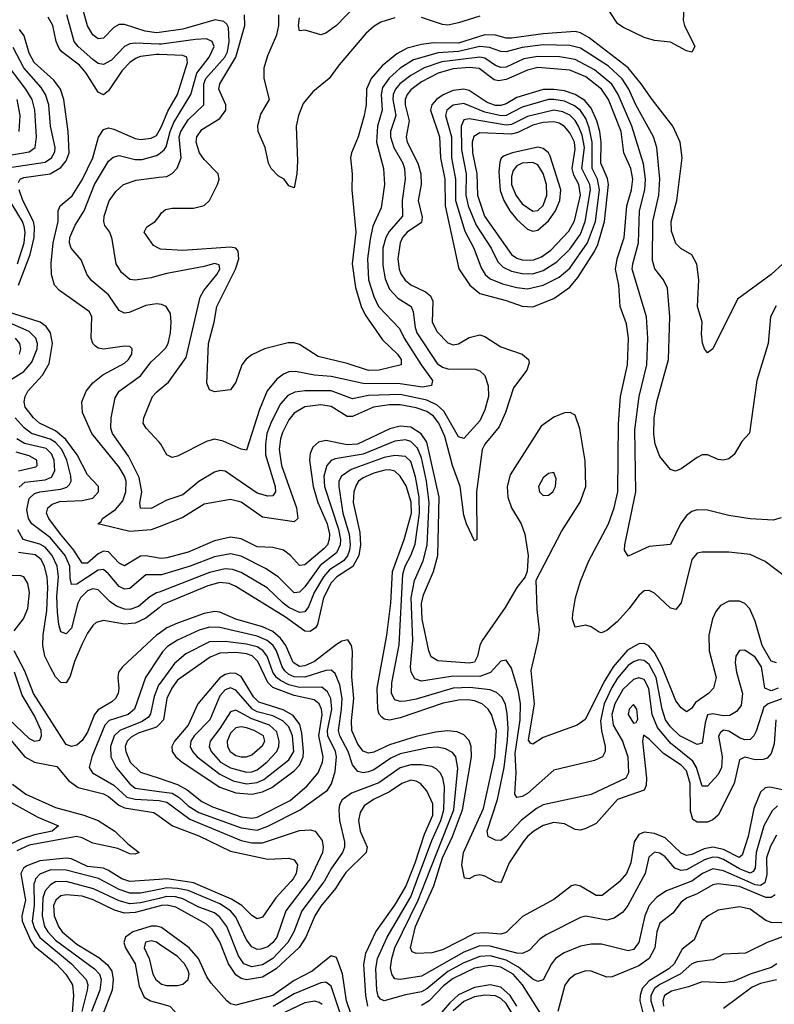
# Model space of a CAD drawing. Header units: inches. Extents: x 501365 to 657855, y 482276 to 547543.
# Tile 330 of 656: x 609474 to 612322, y 489537 to 493252. Entities that reach past the tile are written whole.
import ezdxf

# ---------------------------------------------------------------- set-up
doc = ezdxf.new("R2010")
doc.units = ezdxf.units.IN
doc.header["$MEASUREMENT"] = 0
for name, color, linetype in [('A6408', 7, 'Continuous'), ('A6409', 7, 'Continuous'), ('A6418', 7, 'Continuous'), ('A6419', 7, 'Continuous')]:
    doc.layers.add(name, color=color, linetype=linetype)

msp = doc.modelspace()

# ---------------------------------------------------------------- linework, layer by layer
at = {"layer": 'A6408', "color": 5}
msp.add_line((609650.3, 490000, 2460), (609650, 490000.1, 2460), dxfattribs=at)
for points, elevation in [([(609483.7, 490000), (609495.9, 489930), (609482.2, 489870), (609483.3, 489850), (609516.4, 489776.4), (609530, 489756.6), (609611.8, 489690), (609648.2, 489650), (609673.4, 489610), (609677.9, 489570), (609671.3, 489488.7)], 2420), ([(609530.9, 490000), (609528.3, 489991.7), (609528.7, 489910), (609521.2, 489850), (609530, 489822.6), (609550, 489788.6), (609670.1, 489690), (609725.7, 489630), (609731.4, 489610), (609728.6, 489590), (609708.2, 489510)], 2440), ([(609650, 490000.1), (609610, 489999.1), (609590, 489987.7), (609570, 489965.3), (609562, 489938), (609559.2, 489870), (609568.3, 489830), (609580, 489810), (609610, 489779), (609757, 489670), (609774.9, 489650), (609782.3, 489630), (609776.2, 489590), (609744.7, 489510)], 2460), ([(610000, 489936.6), (609930, 489919.5), (609890, 489915.6), (609850, 489927.2), (609753, 489973), (609650.3, 490000)], 2460), ([(610000, 489970.1), (609930, 489955.7), (609890, 489956.6), (609850, 489970.2), (609792.5, 490000)], 2440), ([(610000, 489906.9), (609910, 489882.7), (609870, 489880.5), (609832.2, 489892.2), (609751.2, 489931.2), (609710, 489945), (609649.8, 489950.2), (609630, 489945.9), (609610.1, 489930), (609602.3, 489910), (609604, 489870), (609620.4, 489830), (609634.7, 489810), (609690, 489763.8), (609773.3, 489713.3), (609805.1, 489685.2), (609821.5, 489661.5), (609827.3, 489630), (609823.1, 489590), (609784.4, 489490)], 2480), ([(610000, 489829), (609990, 489832), (609970, 489831.5), (609901.3, 489810), (609873.5, 489790), (609867.9, 489770), (609873.1, 489750), (609909.5, 489690), (609924.7, 489604.7), (609944, 489564), (609967.6, 489550), (610000, 489541.1)], 2520), ([(610000, 489764), (609990, 489770.7), (609970, 489775.7), (609949.2, 489770.8), (609944.3, 489750), (609963.1, 489710), (609976.4, 489650), (609987.5, 489630), (610000, 489620.8)], 2540)]:
    msp.add_lwpolyline(points, dxfattribs=dict(at, elevation=elevation))
at = {"layer": 'A6409', "color": 5}
msp.add_line((609650.3, 490000, 2460), (609650, 490000.1, 2460), dxfattribs=at)
for points, elevation in [([(610000, 493203.5), (609990, 493202.2), (609947.9, 493207.9), (609870, 493233.4), (609850, 493233.5), (609830, 493222.7), (609790, 493181.9), (609770, 493178.9), (609750, 493194.9), (609730, 493229), (609708.1, 493310)], 2240), ([(610000, 493159.4), (609910, 493163.5), (609890, 493160.3), (609870, 493150.4), (609820.4, 493099.6), (609790, 493082.2), (609770, 493086.4), (609750, 493101.4), (609694.5, 493150), (609680.1, 493170), (609652, 493270)], 2260), ([(610000, 493119.8), (609990, 493120.1), (609930, 493113.4), (609913.2, 493106.8), (609890, 493090.3), (609860.4, 493059.6), (609810, 492982.8), (609790, 492968.6), (609770, 492977.9), (609724.9, 493050), (609700.2, 493080.2), (609633.7, 493130), (609622.8, 493142.8), (609611.8, 493170), (609598.9, 493230), (609581.8, 493261.8)], 2280), ([(609470, 492637.3), (609476.5, 492650), (609490, 492656.2), (609589.4, 492670.6), (609630, 492693.5), (609650, 492719.6), (609661.2, 492750), (609657.4, 492830), (609640.9, 492950), (609628.2, 492990), (609603.6, 493023.6), (609529.4, 493090), (609510, 493126), (609490.8, 493190.8), (609474.1, 493214.1)], 2320), ([(609444.4, 492695.6), (609570, 492713.9), (609594.8, 492730), (609606.9, 492753.1), (609608.7, 492770), (609590.8, 492850), (609584.7, 492930), (609572.2, 492970), (609555.7, 492995.6), (609489.8, 493069.8), (609450, 493147.2)], 2340), ([(609430, 492739.8), (609510, 492752.8), (609532.6, 492770), (609538.2, 492810), (609531.1, 492910), (609521.8, 492950), (609498.1, 492990), (609408.4, 493108.4)], 2360), ([(609472.6, 492830), (609475.6, 492890), (609464.9, 492950)], 2380), ([(610000, 491338.6), (609970, 491327.1), (609890, 491320.9), (609785.2, 491345.2), (609769.8, 491350), (609781.2, 491358.8), (609786.6, 491370), (609835.9, 491404.1), (609863, 491437), (609875.4, 491470), (609876, 491510), (609869.7, 491530), (609850, 491563.5), (609747.1, 491690), (609711.6, 491770), (609709.3, 491810), (609724.9, 491850), (609750, 491881), (609787.6, 491912.4), (609870, 491955.7), (609885.4, 491970), (609897, 491990), (609898.7, 492010), (609890, 492018.7), (609870, 492020.2), (609790, 492008.5), (609770, 492012.5), (609760, 492020), (609749.9, 492030), (609744, 492050), (609746.3, 492130), (609737.7, 492150), (609624.1, 492230), (609605.7, 492250), (609594.7, 492290), (609593.5, 492333.5), (609600.4, 492410), (609619.4, 492490), (609619.3, 492530), (609626.6, 492550), (609672.4, 492587.6), (609710, 492647.2), (609750, 492730), (609771.4, 492808.6), (609790, 492837.2), (609810, 492843.1), (609830, 492839.2), (609910, 492803.8), (609930, 492800.2), (609970, 492805.1), (609990, 492815.4), (610000, 492832.2)], 2280), ([(610000, 492178.8), (609990, 492179.9), (609950, 492173.4), (609887.5, 492147.5), (609870, 492144.7), (609850, 492154.8), (609810, 492213), (609746.8, 492266.8), (609729.2, 492289.1), (609705.7, 492345.7), (609669.1, 492389.1), (609662.4, 492410), (609663.3, 492430), (609683.6, 492476.4), (609718.1, 492530), (609757, 492630), (609810, 492717.5), (609826.5, 492733.5), (609850, 492739.6), (609910, 492724.3), (609936.1, 492723.9), (609990, 492739), (610000, 492746.2)], 2260), ([(610000, 492286), (609970, 492277.3), (609910, 492268.6), (609890, 492272), (609858.4, 492298.4), (609838.9, 492330), (609823.3, 492423.3), (609814, 492450), (609795.3, 492475.3), (609791.3, 492490), (609793.1, 492510), (609812, 492568), (609836.9, 492603.1), (609865.7, 492630), (609913.4, 492646.6), (610000, 492657)], 2240), ([(609470.4, 492250), (609513.6, 492366.4), (609528.9, 492430), (609530.3, 492470), (609526.3, 492490), (609486.5, 492570), (609472.7, 492610)], 2320), ([(609466.3, 492330), (609491.2, 492410), (609495, 492450), (609491.7, 492471.7), (609485.1, 492490), (609424.7, 492590)], 2340), ([(610000, 492389), (609979.4, 492399.4), (609944.2, 492450), (609953.6, 492470), (609985.7, 492490), (610000, 492509.5)], 2220), ([(610000, 491220.2), (609950, 491228.6), (609930, 491227.6), (609870, 491191.6), (609850, 491201), (609810, 491244), (609790, 491246.6), (609770, 491236.3), (609730, 491201), (609710, 491201.7), (609679, 491250), (609627.9, 491310), (609584.8, 491370), (609576.1, 491390), (609580.9, 491410), (609596.8, 491423.2), (609625.8, 491434.2), (609710, 491437.1), (609750, 491446.1), (609772.2, 491470), (609771.2, 491490), (609730, 491534.1), (609691.7, 491610), (609648.3, 491668.3), (609610, 491701.1), (609549.5, 491730), (609525.9, 491750), (609495.3, 491790), (609491.3, 491810), (609495.2, 491830), (609505.4, 491850), (609561, 491910), (609585.2, 491954.8), (609598, 492030), (609590.6, 492070.6), (609574.4, 492094.4), (609551.1, 492111.1), (609427.9, 492150)], 2320), ([(609419.9, 491880.1), (609490, 491924.5), (609519.8, 491959.8), (609540.5, 492010), (609541.2, 492030), (609534.9, 492050), (609510, 492074.9), (609416.2, 492116.2)], 2340), ([(609473.5, 491990), (609478.5, 492010), (609474.9, 492030), (609458.3, 492050)], 2360), ([(610000, 491423.4), (609970, 491407.9), (609930, 491408.3), (609927.8, 491427.8), (609935.2, 491470), (609924.6, 491524.6), (609885, 491605), (609824.4, 491690), (609818.8, 491710), (609820.1, 491750), (609834.6, 491825.4), (609849.1, 491850), (609930, 491908.6), (609970, 491960.5), (610000, 491989)], 2260), ([(610000, 491657.9), (609951.1, 491710), (609940.4, 491730), (609942.5, 491750), (609975.6, 491830), (609990, 491846.8), (610000, 491854.8)], 2240), ([(610000, 491157.6), (609950, 491157.5), (609890, 491106.2), (609870, 491103.7), (609850, 491113.5), (609810, 491161.1), (609790, 491177.5), (609770, 491174.7), (609690, 491121.9), (609670, 491120.2), (609664.2, 491144.2), (609662.9, 491190), (609646.2, 491230), (609590, 491297.2), (609520.5, 491350), (609507.3, 491370), (609501.7, 491401.8), (609510, 491445.7), (609530, 491463.8), (609549.8, 491470.2), (609630, 491480.6), (609651.7, 491488.3), (609662.1, 491497.9), (609668.3, 491510), (609666.9, 491530), (609652.8, 491590), (609633.1, 491630), (609610, 491655.9), (609589.4, 491669.4), (609518.3, 491690), (609491.7, 491711.7), (609457, 491750)], 2340), ([(609471.9, 491488.1), (609493.7, 491506.3), (609570, 491515.2), (609594.7, 491525.3), (609607.1, 491550), (609604.1, 491590), (609593.8, 491613.8), (609573.7, 491633.7), (609493, 491653), (609463.4, 491670)], 2360), ([(609470, 491549.5), (609534.8, 491565.2), (609540.2, 491570), (609539.6, 491590), (609510, 491606.2), (609460.4, 491620.4)], 2380), ([(610000, 491092.3), (609991.1, 491088.9), (609965.4, 491074.6), (609922, 491038), (609890, 491026), (609870, 491027.3), (609839.3, 491039.3), (609815.6, 491055.6), (609770, 491100.4), (609750, 491104.4), (609730, 491096.6), (609703.7, 491070), (609693.9, 491050), (609670, 490956.2), (609650, 490934), (609630, 490942.4), (609621.7, 490970), (609616.5, 491016.5), (609614.9, 491074.9), (609621.2, 491150), (609615.9, 491190), (609596.6, 491230), (609570, 491261), (609550, 491273.1), (609487.6, 491290), (609467, 491327)], 2360), ([(610000, 491033.3), (609950, 490993.5), (609910, 490974.2), (609870, 490971), (609790, 490985.3), (609763.2, 490976.8), (609750, 490965.9), (609730, 490936.5), (609710, 490897), (609681.6, 490830), (609665.3, 490774.7), (609650, 490749.8), (609630, 490750.7), (609610, 490772.8), (609590, 490807.2), (609568.6, 490850), (609561.5, 490890), (609562.5, 490930), (609576.9, 491023.1), (609580.9, 491110), (609578.5, 491150), (609568.3, 491188.3), (609555, 491215), (609533.1, 491233.1), (609470, 491240.9)], 2380), ([(609453.5, 490946.5), (609488.3, 490991.7), (609504.9, 491030), (609511.2, 491090), (609504.9, 491124.9), (609490, 491149.2), (609475.1, 491155.1), (609410, 491153.9)], 2420), ([(610000, 490936.4), (609990.5, 490930), (609862.3, 490810), (609847.4, 490790), (609844.8, 490770), (609848.8, 490730), (609846.3, 490710), (609836.4, 490690), (609822.5, 490677.5), (609770, 490648.3), (609756.3, 490630), (609730, 490563.7), (609710, 490531.5), (609690, 490514.7), (609670, 490509.4), (609650, 490517.2), (609644.2, 490524.2), (609526.6, 490710), (609493.7, 490793.7), (609453, 490870)], 2420), ([(610000, 490847.2), (609949.3, 490770), (609907, 490650), (609883.7, 490630), (609811.8, 490608.2), (609795.9, 490590), (609746.4, 490470), (609737, 490430), (609749.4, 490410), (609830, 490364), (609878.8, 490318.7), (609910, 490310.6), (610000, 490305.3)], 2440), ([(609432.9, 490612.9), (609510, 490539.6), (609530, 490529), (609550, 490533.8), (609556.7, 490550), (609555.4, 490570), (609530, 490625.6), (609483.3, 490703.2), (609455, 490790)], 2440), ([(610000, 490743.5), (609998.5, 490741.5), (609982.2, 490697.8), (609967.7, 490632.3), (609959.9, 490620.1), (609936.8, 490603.2), (609852.5, 490570), (609830.4, 490550), (609816.5, 490510), (609818, 490470), (609838.5, 490430), (609890, 490369), (609910, 490352.8), (610000, 490339.9)], 2460), ([(610000, 490592.6), (609990, 490582.7), (609920.8, 490559.2), (609895.3, 490544.7), (609879.7, 490530), (609872.6, 490510), (609874.6, 490490), (609890.8, 490450), (609930, 490412.3), (610000, 490389.4)], 2480), ([(609428.1, 490548.1), (609493.8, 490470), (609530, 490449.8), (609614, 490434), (609660.3, 490380.3), (609695.4, 490355.4), (609790, 490331.1), (609810, 490320.8), (609847.8, 490287.8), (609870, 490277.6), (609980.5, 490260.5), (610000, 490246.6)], 2420), ([(609447.8, 490367.8), (609497.4, 490330), (609610, 490279), (609716.6, 490250), (609770, 490229.8), (609833.4, 490190), (609882.7, 490142.7), (609925.7, 490110), (609910, 490103), (609890, 490104.2), (609844.1, 490124.1), (609750, 490144.4), (609710, 490165), (609689.3, 490169.3), (609510, 490137.2), (609463.9, 490116.1)], 2380), ([(609426.7, 490306.7), (609543.2, 490243.2), (609620.7, 490210), (609596.9, 490190), (609530, 490175.7), (609480.2, 490159.8), (609439.2, 490140.8)], 2360), ([(610000, 490008.2), (609890, 490000.5), (609859.4, 490010), (609810, 490042.1), (609790, 490050), (609730, 490056.4), (609670, 490085.3), (609650, 490088.6), (609550, 490078.7), (609500.7, 490059.3), (609488.3, 490050), (609478.5, 490030), (609483.7, 490000)], 2420), ([(609792.5, 490000), (609771.1, 490011.1), (609650, 490043.3), (609590, 490044.7), (609550, 490028.4), (609533.9, 490010), (609530.9, 490000)], 2440)]:
    msp.add_lwpolyline(points, dxfattribs=dict(at, elevation=elevation))
at = {"layer": 'A6418', "color": 5}
for points, elevation in [([(610562.9, 490000), (610478.1, 489890), (610444, 489790), (610430, 489770.3), (610410, 489753.7), (610384.6, 489744.6), (610370, 489743.8), (610350, 489753.3), (610330, 489780.5), (610290, 489866.1), (610269.6, 489890), (610230, 489915.7), (610110, 489965.7), (610070, 489974.3), (610030, 489976.3), (610000, 489970.1)], 2440), ([(610682.8, 490000), (610665.8, 489974.2), (610610, 489906.8), (610587.4, 489870), (610553.7, 489790), (610528.8, 489751.2), (610441.7, 489670), (610390, 489639.8), (610330, 489629.7), (610310, 489633.9), (610290, 489648), (610261.6, 489690), (610230, 489772.2), (610200.6, 489820.6), (610178.7, 489838.7), (610063.1, 489903.1), (610030.6, 489910.6), (610010, 489909.6), (610000, 489906.9)], 2480), ([(610622.7, 490000), (610621.7, 489998.3), (610539.5, 489890), (610508.7, 489810), (610485.5, 489770), (610430, 489709.4), (610390, 489685.7), (610350, 489678.6), (610320.1, 489690), (610299.5, 489719.5), (610255.3, 489830), (610230, 489866), (610210, 489881.8), (610150, 489903.7), (610090, 489935), (610062.3, 489942.3), (610030, 489943.9), (610000, 489936.6)], 2460), ([(610497.2, 490000), (610441.3, 489938.7), (610390, 489865.8), (610370, 489859.5), (610350, 489871.7), (610312.8, 489910), (610274.1, 489934.1), (610130, 489995.1), (610098.1, 490000)], 2420), ([(610788.4, 489530), (610780.2, 489570), (610773.1, 489686.9), (610780.4, 489730), (610818, 489810), (610890, 489910.9), (610930, 489978.7), (610938.6, 490000)], 2480), ([(612006.7, 490000), (611914.6, 489965.4), (611878.5, 489941.5), (611849.8, 489910.2), (611832.8, 489870), (611810, 489769.8), (611790, 489743.4), (611770, 489738.7), (611670, 489764), (611630, 489763.6), (611590, 489756.4), (611529.1, 489730.9), (611496.1, 489710), (611480.6, 489690), (611450, 489629), (611430, 489622.8), (611410, 489632.2), (611356.3, 489676.3), (611310, 489703.5), (611250, 489719.3), (611210, 489716.8), (611150, 489693.1), (611090, 489660.2), (611010, 489595), (610990, 489583.6), (610930, 489572.4), (610850, 489549.3), (610835.9, 489555.9), (610827.3, 489567.3), (610822.5, 489590), (610818.4, 489670), (610824.5, 489710), (610860.7, 489790), (610950, 489942.4), (610971.7, 490000)], 2460), ([(611817.7, 490000), (611769, 489910), (611750, 489883.9), (611717.7, 489862.3), (611690, 489854.8), (611610, 489868.8), (611590, 489863.8), (611461.2, 489798.8), (611437.4, 489782.6), (611398.4, 489741.6), (611371.5, 489728.5), (611350, 489729.7), (611250, 489755.8), (611210, 489757.3), (611150, 489733.5), (610990, 489643.2), (610910, 489629.9), (610890, 489633.2), (610878, 489650), (610873.8, 489673.8), (610878, 489710), (610890.4, 489750), (610978.1, 489930), (611005.7, 490000)], 2440), ([(611738.2, 490000), (611672.3, 489947.7), (611650, 489947.1), (611590, 489982.7), (611570, 489987.9), (611556.3, 489983.7), (611490, 489932.5), (611371.5, 489868.5), (611310, 489807.8), (611290, 489801), (611230, 489806.8), (611190, 489804), (611070, 489742.3), (611030, 489731.3), (610970, 489728.6), (610955.1, 489735.1), (610948.6, 489750), (610967.6, 489830), (611036.7, 489983.3), (611042, 490000)], 2420), ([(611291.7, 490000), (611290, 489995.9), (611270, 489998.5), (611267.2, 490000)], 2380), ([(612287, 490000), (612285.5, 489994.5), (612270, 489985.5), (612250, 489987.4), (612221.6, 490000)], 2460), ([(612325, 489950), (612310, 489939.4), (612290, 489939.9), (612190, 489981.6), (612110, 489991.1), (612090, 489987.1), (612030, 489953.1), (611990, 489937.2), (611970, 489922.2), (611938.9, 489881.1), (611890, 489842.8), (611878.1, 489810), (611870.6, 489749.4), (611850, 489709.4), (611810, 489681.6), (611710, 489640.2), (611690, 489639.6), (611630, 489661.8), (611610, 489662.5), (611570, 489649.3), (611548.1, 489631.9), (611530.8, 489609.2), (611505.2, 489510)], 2480), ([(612350, 489844.3), (612310, 489845), (612290, 489853.1), (612230, 489895.8), (612190, 489904.1), (612110, 489891.9), (612071.6, 489870), (612047.6, 489850), (612019.5, 489780.5), (611974.6, 489745.4), (611944.2, 489690), (611923.1, 489670), (611850, 489625.2), (611823, 489597), (611815, 489570), (611814.8, 489550), (611834.6, 489470)], 2520), ([(610743.6, 489443.6), (610707.4, 489550), (610692.1, 489652.1), (610670, 489714), (610650, 489719.9), (610578.2, 489661.8), (610510, 489626.7), (610429.7, 489570.3), (610290, 489533.7), (610270, 489538.9), (610255.3, 489550), (610196.5, 489616.5), (610180.7, 489640.7), (610149.4, 489709.4), (610114.4, 489750), (610010, 489826.1), (610000, 489829)], 2520), ([(612390, 489805), (612294.3, 489770), (612213.4, 489730), (612130, 489725.6), (612090, 489705.2), (612030, 489696.5), (612010, 489689.2), (611966.1, 489650), (611890, 489612.1), (611870, 489596.6), (611855.5, 489570), (611855.2, 489550), (611867.8, 489510)], 2540), ([(610000, 489620.8), (610010, 489613.4), (610028, 489608), (610070, 489608.1), (610090, 489613.3), (610110.4, 489630), (610113.3, 489650), (610110, 489664.7), (610096.6, 489690), (610070, 489716.8), (610000, 489764)], 2540), ([(611450, 489487), (611371.9, 489610), (611336.6, 489650), (611290, 489677), (611250, 489683.8), (611190, 489672.6), (611110, 489634.7), (611073.2, 489606.8), (611018.9, 489550), (610990, 489531.7)], 2480), ([(612330.9, 489690), (612310, 489676.2), (612230, 489651.1), (612170, 489624.7), (612130, 489618.1), (612050, 489622.1), (611997.3, 489602.7), (611933.2, 489586.8), (611907.8, 489570), (611901, 489550), (611903.5, 489530)], 2560), ([(612330, 489628.7), (612270, 489615.4), (612238.3, 489601.7), (612130, 489521.4)], 2580), ([(610713.4, 489413.4), (610650, 489605.7), (610630, 489619.7), (610610, 489617.3), (610510, 489576.5), (610431.3, 489528.7)], 2540), ([(611350.4, 489530), (611325.2, 489570), (611290, 489601.6), (611249.8, 489609.8), (611190, 489600.1), (611130, 489572.4), (611097.2, 489542.8), (611050, 489487.5)], 2520), ([(611336.2, 489496.2), (611310, 489539.3), (611290, 489558.7), (611270, 489568.3), (611230, 489571.4), (611190, 489564.6), (611150, 489547), (611110, 489512)], 2540), ([(610000, 489541.1), (610040.7, 489530), (610059.8, 489510), (610062.5, 489490), (610049.5, 489250), (610039.6, 489210), (610023.8, 489190), (610000, 489175.7)], 2520), ([(610616.2, 489536.2), (610604.2, 489544.2), (610588.5, 489548.5), (610550, 489541.9), (610450, 489495)], 2560)]:
    msp.add_lwpolyline(points, dxfattribs=dict(at, elevation=elevation))
at = {"layer": 'A6419', "color": 5}
for points, elevation in [([(610000, 492509.5), (610010, 492523.1), (610025, 492535), (610050, 492540.8), (610130, 492540.5), (610170, 492551), (610190.3, 492569.7), (610220.5, 492630), (610226.8, 492650), (610223.7, 492670), (610170, 492724.3), (610153.1, 492750), (610140.7, 492790), (610143, 492810), (610162, 492838), (610230, 492879.4), (610252, 492910), (610252, 492930), (610226.3, 492990), (610229.1, 493010), (610289.4, 493110.6), (610323.4, 493230), (610322.2, 493270)], 2220), ([(610890, 493258.1), (610837.5, 493242.5), (610812.2, 493227.8), (610780.1, 493199.9), (610679.2, 493080.8), (610642.4, 493030), (610580.6, 492979.4), (610544.1, 492935.9), (610526.3, 492890), (610517.6, 492850), (610522.5, 492717.4), (610519.7, 492670), (610510, 492617.2), (610490, 492625.2), (610472, 492650), (610450, 492662.2), (610422.7, 492690), (610413.4, 492710), (610401.1, 492770), (610373.7, 492830), (610372.6, 492852.6), (610384.4, 492895.6), (610416.5, 492950), (610396.4, 493030), (610396.2, 493070), (610410, 493116.9), (610444.9, 493195.1), (610451.7, 493230), (610451.6, 493270)], 2180), ([(610738.4, 493301.6), (610670, 493229.7), (610630, 493200.7), (610610, 493194.5), (610551.7, 493211.7), (610530, 493209.4), (610526.8, 493230), (610530, 493258.8)], 2160), ([(611980.3, 493290), (611977.6, 493250), (611982.6, 493230), (612022, 493150), (612010.4, 493129.6), (611990, 493133.6), (611930, 493167.1), (611870, 493172.9), (611830, 493184.2), (611750, 493223.2), (611730, 493237.5), (611701, 493281)], 2180), ([(610000, 492657), (610030, 492660.6), (610050, 492671.9), (610068.3, 492691.7), (610083.8, 492730), (610076.6, 492810), (610082.2, 492830), (610110, 492873.3), (610169, 492930), (610169.1, 493009.1), (610177.2, 493030), (610248.2, 493110), (610258.2, 493130), (610265, 493170), (610262, 493222), (610255.4, 493235.4), (610244.4, 493244.4), (610211.6, 493251.6), (610090, 493215.7), (610000, 493203.5)], 2240), ([(611210, 493265.1), (611130, 493239.5), (611090, 493231.5), (611070, 493233.6), (610990, 493260.1)], 2180), ([(612353.4, 492330), (612310.3, 492290), (612182.6, 492197.4), (612090, 492009.5), (612070, 491995.1), (612058.4, 492010), (612051.3, 492031.3), (612047, 492067), (612048.9, 492110), (612031.9, 492170), (612037.1, 492270), (612029.9, 492329.9), (612010, 492364.6), (611969, 492389), (611950, 492407.6), (611933.3, 492453.3), (611932.8, 492490), (611953.3, 492570), (611973.5, 492730), (611966.7, 492790), (611938.5, 492850), (611860.4, 492950), (611819.8, 493010), (611770, 493069.9), (611623.2, 493183.2), (611590, 493201.9), (611570, 493207.6), (611450, 493198.6), (611330, 493182.1), (611310, 493182.5), (611270, 493193.5), (611230, 493195.2), (611130, 493163.6), (611035.5, 493164.5), (610990, 493158), (610936.1, 493143.9), (610897.1, 493122.9), (610842, 493078), (610800.4, 493030), (610783.5, 492990), (610782.1, 492930), (610773.8, 492890), (610751.8, 492810), (610725.8, 492750), (610722.8, 492730), (610728.7, 492670), (610727.9, 492610), (610742.6, 492450), (610729.1, 492330), (610741.9, 492241.9), (610763, 492170), (610778, 492138), (610843.6, 492043.6), (610900.4, 491990), (610913.3, 491970), (610913.8, 491950), (610831, 491929), (610790, 491928.6), (610710, 491954.9), (610600.9, 491980.9), (610530, 492025.9), (610510, 492032.4), (610487.1, 492032.9), (610397.6, 492010), (610350, 491987.8), (610329, 491971), (610312.8, 491950), (610290, 491883.6), (610270, 491855.4), (610210, 491848), (610190, 491855.6), (610180.4, 491880.4), (610186.5, 492030), (610208.2, 492110), (610218, 492170), (610288.2, 492310), (610300.7, 492350), (610298.5, 492378.5), (610289.7, 492389.7), (610270, 492393.3), (610090, 492381.3), (610006, 492386), (610000, 492389)], 2220), ([(610000, 492746.2), (610019.7, 492760.3), (610027.6, 492772.4), (610041.8, 492830), (610056, 492864), (610120.3, 492970), (610142.8, 493050), (610188.7, 493110), (610207.5, 493150), (610201.2, 493170), (610179.1, 493179.1), (610137.4, 493177.4), (610010, 493158.9), (610000, 493159.4)], 2260), ([(612328.1, 492171.9), (612307.2, 492130), (612298, 492030), (612255.5, 491890), (612228.3, 491691.7), (612199.5, 491660.5), (612170, 491611.8), (612150, 491595.1), (612130, 491589.7), (612110, 491592.8), (612070, 491609.7), (612050, 491609.7), (612030, 491600.4), (611970, 491557.4), (611948.2, 491548.2), (611930, 491554.5), (611890, 491603.6), (611872.7, 491650), (611867.6, 491687.6), (611868.7, 491748.7), (611879, 491810), (611922, 491970), (611927.2, 492130), (611918.8, 492238.8), (611903.7, 492270), (611871.3, 492311.3), (611862.6, 492342.6), (611863.4, 492490), (611885.5, 492590), (611889.9, 492649.9), (611878, 492770), (611866.1, 492810), (611799.6, 492930), (611772.9, 492990), (611748.1, 493028.1), (611695.8, 493075.8), (611590, 493144.3), (611550, 493154.4), (611450, 493156.3), (611370, 493146.3), (611310, 493130.5), (611290, 493131.1), (611247.4, 493147.4), (611210, 493150.4), (611130, 493131.4), (611052.9, 493127.1), (610960.3, 493099.7), (610910, 493068.2), (610868.5, 493031.5), (610843.9, 492996.1), (610837.8, 492970), (610842.4, 492910), (610824.8, 492850), (610820.1, 492790), (610847.5, 492690), (610851, 492630), (610837.8, 492542.2), (610806.9, 492473.1), (610796.3, 492423.7), (610786.9, 492350), (610791, 492270), (610810, 492206.8), (610828.6, 492170), (610907.1, 492087.1), (610925.1, 492050), (610988.9, 491948.9), (611031.8, 491890), (611028.3, 491871.7), (610994.4, 491865.6), (610910, 491878.4), (610770, 491879.5), (610650, 491905.9), (610587.3, 491910), (610515.3, 491924.7), (610490, 491922.9), (610470, 491914.9), (610444.2, 491895.8), (610408.4, 491851.6), (610379.1, 491780.9), (610330, 491627.6), (610310, 491631.6), (610242, 491662), (610210, 491668.5), (610179.3, 491660.7), (610070, 491605.3), (610050, 491600.4), (610030, 491609.7), (610007.4, 491650), (610000, 491657.9)], 2240), ([(610000, 492832.2), (610010, 492849), (610033.3, 492906.7), (610069.7, 492970), (610108, 493090), (610104.5, 493110), (610090, 493116.5), (610000, 493119.8)], 2280), ([(612347.9, 491372.1), (612317, 491363), (612230, 491368.9), (612150, 491381.1), (612070, 491401.6), (612030, 491402.5), (612010, 491396.5), (611990, 491380.7), (611968.1, 491350), (611930, 491271.1), (611850, 491263.5), (611770, 491228), (611756.4, 491250), (611757.7, 491270), (611798.8, 491470), (611795.4, 491704.6), (611811.2, 491830), (611840.3, 491950), (611844.9, 492050), (611839.5, 492130), (611785.9, 492310), (611787.2, 492330), (611809.4, 492410), (611813, 492530), (611832.5, 492610), (611836.2, 492650), (611828.4, 492708.4), (611784.4, 492850), (611732.8, 492970), (611708, 493008), (611642.7, 493062.7), (611570, 493101.1), (611511, 493111), (611430, 493113.3), (611376.1, 493103.9), (611310, 493073.1), (611290, 493070.8), (611270, 493079), (611230, 493106.3), (611210, 493110.9), (611066.9, 493093.1), (611000.4, 493070), (610950, 493041.6), (610909.2, 493010), (610892.9, 492990), (610884.1, 492970), (610882.7, 492950), (610893, 492890), (610873.6, 492830), (610873.2, 492810), (610886.4, 492770), (610919.4, 492710), (610925.8, 492690), (610928.4, 492650), (610916.9, 492570), (610918.2, 492510), (610867.8, 492452.2), (610855.9, 492430), (610845.1, 492390), (610844.3, 492324.3), (610853.5, 492273.5), (610870, 492234.8), (610900.7, 492200.7), (610951.6, 492170), (610959.3, 492150), (610966.2, 492090), (610972.9, 492070), (611050, 491954.7), (611070, 491940.6), (611090, 491934.7), (611193.1, 491933.1), (611210, 491926.9), (611229.4, 491909.4), (611241.9, 491870), (611242.9, 491830), (611230, 491779.7), (611210, 491738.7), (611150, 491671.6), (611130, 491678), (611074.4, 491774.4), (611050, 491796.7), (611010, 491815.8), (610910, 491837), (610790, 491834.3), (610730, 491821), (610650, 491851.6), (610550, 491851.8), (610513, 491847), (610486.3, 491833.7), (610458, 491802), (610423.9, 491736), (610406.8, 491690), (610401.5, 491650), (610402.4, 491610), (610438.9, 491490), (610440.1, 491470), (610430, 491455.5), (610410, 491453.4), (610370, 491465.3), (610250, 491548.1), (610230, 491551.1), (610210, 491544.3), (610150, 491509.9), (610090, 491458.6), (610030, 491438.9), (610000, 491423.4)], 2260), ([(612370, 491145.1), (612287.3, 491207.3), (612230, 491233.9), (612150, 491242.5), (612050, 491242.8), (612030, 491238.8), (612010, 491214.5), (611970, 491051.8), (611950, 491025.8), (611930, 491031.9), (611870, 491088.3), (611850, 491098.6), (611830, 491096.5), (611810, 491079.3), (611774, 491030), (611730, 490980.5), (611690, 490947.6), (611670, 490938.5), (611660.3, 490940.3), (611630, 490960.5), (611610, 490966.9), (611570, 490959.7), (611559.6, 490990), (611560.9, 491010), (611571.8, 491070), (611590, 491133.4), (611622, 491210), (611695.8, 491350), (611717.6, 491410), (611730.9, 491470), (611733.5, 491726.5), (611741.5, 491830), (611767.2, 491950), (611771.7, 492050), (611764, 492104), (611739.9, 492170), (611734.5, 492250), (611721.9, 492310), (611729.2, 492350), (611755.1, 492430), (611765, 492550), (611782.2, 492610), (611787.8, 492650), (611779.9, 492690), (611754.2, 492750), (611743.5, 492830), (611696.6, 492950), (611669.4, 492990), (611610, 493036), (611550, 493060.8), (611430, 493070.8), (611390, 493061.8), (611310, 493026.4), (611280.5, 493020.5), (611264.5, 493024.5), (611207.6, 493067.6), (611171.6, 493071.6), (611110, 493065.7), (611053, 493050), (610990, 493017), (610950, 492986.6), (610936, 492970), (610928.2, 492950), (610928.6, 492930), (610943.9, 492870), (610932.6, 492810), (610935.9, 492790), (610976.5, 492710), (610987.3, 492670), (610988.9, 492630), (610977.5, 492570), (610993.2, 492506.8), (610990, 492485.9), (610935.9, 492450), (610919, 492430), (610909.4, 492410), (610900.5, 492350), (610905.9, 492310), (610912.7, 492292.7), (610929.1, 492269.1), (610950, 492251.9), (611004.9, 492224.9), (611023.9, 492210), (611033.8, 492190), (611031, 492110), (611050, 492073.9), (611090, 492032.4), (611110, 492024.8), (611130, 492028.7), (611170, 492053.1), (611210, 492062.2), (611230, 492056.1), (611290, 492017.6), (611370.2, 491990), (611394.5, 491970), (611396.8, 491956.8), (611388.2, 491930), (611337, 491863), (611307, 491770), (611283.7, 491716.2), (611229.8, 491650.2), (611219.9, 491630), (611197.8, 491470), (611198.8, 491290), (611190, 491285.1), (611160.2, 491350), (611150, 491382.9), (611136.8, 491490), (611108, 491570), (611078.5, 491678.5), (611056.1, 491730), (611035.5, 491755.5), (611010, 491773.7), (610970, 491787.4), (610910, 491799.2), (610870, 491799), (610809.7, 491790.3), (610730, 491754.1), (610710, 491754.9), (610650, 491792.1), (610610, 491798.1), (610550, 491791.5), (610510, 491767.6), (610490, 491741.6), (610465.8, 491694.1), (610457.9, 491670), (610453.3, 491630), (610462.8, 491570), (610518.9, 491410), (610523.3, 491370), (610510, 491357.4), (610390, 491374.5), (610310, 491431.3), (610270, 491441.9), (610170, 491423.5), (610090, 491373), (610000, 491338.6)], 2280), ([(610000, 491854.8), (610036.3, 491883.7), (610102.6, 491977.4), (610155.5, 492204.5), (610169.6, 492230.4), (610218.4, 492290), (610229, 492310), (610227.1, 492327.1), (610210, 492331.4), (610170, 492320.2), (610030, 492294.7), (610000, 492286)], 2240), ([(610000, 491989), (610026.2, 492013.8), (610034.3, 492030), (610042.8, 492070), (610046.5, 492110), (610043.1, 492143.1), (610026.6, 492170), (610010, 492177.7), (610000, 492178.8)], 2260), ([(612330, 490825), (612310, 490831), (612275.7, 490890), (612250, 490982.7), (612229.2, 491029.2), (612210, 491048.6), (612190, 491058), (612150, 491058.2), (612118.9, 491041.1), (612100.8, 491019.2), (612088.7, 490991.3), (612075.1, 490930), (612076.2, 490870), (612101.8, 490770), (612091.9, 490730), (612072.9, 490710), (612024.6, 490675.4), (612010, 490654.1), (611996.2, 490643.8), (611990, 490640.3), (611970, 490655), (611950, 490681.6), (611898.9, 490810), (611870, 490863.8), (611848.8, 490888.9), (611830, 490897.9), (611810, 490897), (611767.2, 490872.7), (611713.4, 490810), (611682.1, 490757.9), (611608.1, 490611.9), (611577.8, 490590), (611450, 490543.4), (611410, 490518.3), (611401.9, 490521.9), (611393.8, 490533.8), (611416.5, 490670), (611404.3, 490795.7), (611430.3, 490909.7), (611435.1, 490950), (611427.1, 491027), (611422.9, 491137.1), (611519.1, 491320.9), (611589.2, 491430.8), (611611.1, 491490), (611607.5, 491587.5), (611588.2, 491708.2), (611570, 491759.8), (611551.8, 491770), (611530, 491767.8), (611490, 491752.2), (611442.1, 491717.9), (611325.2, 491534.8), (611314.1, 491490), (611316.6, 491450), (611330, 491410.2), (611366, 491350), (611380.7, 491310), (611392.7, 491230), (611389, 491171), (611381.2, 491150), (611350, 491109.8), (611306.2, 491033.8), (611219.1, 490910), (611210.1, 490890), (611201.6, 490850), (611190, 490828.2), (611170, 490824.3), (611052.5, 490832.5), (611027.5, 490847.5), (611017.7, 490870), (610992.7, 490990), (610991, 491049), (610998.3, 491081.7), (611035.4, 491170), (611052.4, 491230), (611057.5, 491450), (611010, 491657.6), (610989.3, 491689.3), (610950, 491713.8), (610910, 491717.7), (610871.4, 491708.6), (610749.3, 491650.7), (610710, 491647.2), (610630, 491663.9), (610602.4, 491657.6), (610580.7, 491639.3), (610570, 491615.1), (610567.4, 491590), (610581.6, 491490), (610598.7, 491430), (610634.7, 491350), (610643.1, 491310), (610642.5, 491290), (610635.5, 491270), (610623.6, 491256.4), (610550, 491194.4), (610530, 491192.1), (610496.4, 491230), (610469.8, 491250), (610430, 491260.1), (610370, 491262.4), (610310, 491293.3), (610270, 491299.1), (610210, 491285.3), (610110, 491242.3), (610030, 491221.3), (610010, 491218.5), (610000, 491220.2)], 2320), ([(612336.2, 490730), (612310, 490720.1), (612285.8, 490730), (612273.3, 490810), (612250, 490846.4), (612210, 490872.8), (612190, 490872.3), (612177, 490850), (612174, 490826), (612178.8, 490790), (612201.2, 490710), (612196, 490664), (612179, 490641), (612153.5, 490626.5), (612130, 490624.7), (612090, 490632.3), (612070, 490628.4), (612060.7, 490599.3), (612050, 490521.7), (612030, 490516.6), (611965.2, 490550), (611930, 490583.1), (611911.1, 490610), (611898.2, 490650), (611875.8, 490770), (611850, 490818.7), (611830, 490833.9), (611810, 490836.4), (611790, 490829.3), (611770, 490815), (611730, 490766.9), (611708.1, 490731.9), (611679.9, 490670), (611666.4, 490606.4), (611669.2, 490569.2), (611684, 490510), (611683.5, 490490), (611673.8, 490470), (611643.5, 490456.5), (611490, 490419.9), (611390, 490332.5), (611370, 490321.1), (611350, 490316.8), (611342, 490330), (611347.6, 490410), (611343.7, 490483.7), (611362.5, 490610), (611364.3, 490670), (611356.7, 490716.7), (611330, 490805.1), (611310, 490835.1), (611290, 490831.6), (611251.3, 490788.8), (611210, 490773.4), (611110, 490774.6), (610990, 490756.5), (610965.1, 490765.1), (610951.3, 490790), (610949.3, 490810), (610957.4, 490910), (610951, 491070), (610963.6, 491136.4), (610996.6, 491210), (611011.5, 491268.5), (611019.7, 491430), (611009.3, 491510.7), (610990, 491598), (610974.8, 491634.8), (610950, 491659.8), (610930, 491666.5), (610890, 491661.8), (610770, 491612.6), (610664.9, 491595.1), (610650, 491588.4), (610632.8, 491570), (610622.2, 491530), (610624.6, 491490), (610676.9, 491330), (610684.4, 491290), (610683.2, 491270), (610670, 491240.6), (610607.5, 491192.5), (610550, 491111.6), (610530, 491091.7), (610510, 491089.5), (610449.5, 491149.5), (610401.5, 491181.5), (610310, 491228.1), (610270, 491237), (610210, 491224.9), (610117.8, 491190), (610010, 491157.6), (610000, 491157.6)], 2340), ([(612350, 490689.8), (612298.9, 490670), (612282.7, 490657.3), (612253, 490567), (612244.2, 490550), (612230, 490535.8), (612210, 490535), (612190, 490542.4), (612150, 490566.9), (612130, 490570.8), (612118.2, 490561.8), (612111, 490549), (612124.8, 490470), (612121.8, 490430), (612110, 490404.1), (612070, 490359.5), (612050, 490359.8), (612028.4, 490430), (612014.5, 490454.5), (611930, 490521.7), (611881.4, 490581.4), (611861.4, 490630), (611848.8, 490728.8), (611830, 490761.7), (611810, 490768.8), (611790, 490762.8), (611750, 490724.5), (611719.4, 490670), (611709, 490630), (611714.1, 490590), (611748.8, 490530), (611769.4, 490470), (611772.1, 490410), (611761.1, 490390), (611630, 490328.1), (611450, 490289.2), (611424.6, 490275.4), (611367.9, 490232.1), (611310, 490170.5), (611290, 490155), (611270, 490156.5), (611242, 490170), (611238.7, 490190), (611277.4, 490310), (611302.3, 490430), (611315.2, 490535.2), (611317.7, 490577.7), (611313.7, 490633.7), (611307.4, 490667.4), (611294.5, 490694.4), (611273.1, 490713.1), (611250, 490722.7), (611172.7, 490732.7), (611110, 490729.7), (610970, 490687.9), (610930, 490680.3), (610910, 490679.3), (610890, 490685.2), (610876.9, 490710), (610878.3, 490750), (610906.3, 490893.7), (610919.8, 491160.2), (610928.5, 491190), (610950.5, 491229.5), (610967.1, 491272.9), (610983.4, 491390), (610981.6, 491450), (610967.4, 491527.4), (610950, 491584.4), (610930, 491603.5), (610890, 491607.4), (610850, 491599.4), (610724.8, 491555.2), (610688.1, 491530), (610678.4, 491510), (610677.9, 491490), (610693.5, 491390), (610717.5, 491310), (610721.2, 491270), (610718.4, 491250), (610710.7, 491229.3), (610695.5, 491210), (610643.7, 491176.3), (610620.3, 491150), (610585.4, 491090), (610563.8, 491036.2), (610550, 491018.2), (610530, 491015.6), (610490, 491034.5), (610468.3, 491050), (610408.6, 491108.6), (610310, 491165.8), (610277.9, 491177.9), (610250, 491179.7), (610190, 491166.5), (610000, 491092.3)], 2360), ([(611267.2, 490000), (611230, 490020.5), (611210, 490024.7), (611190, 490021.7), (611170, 490009.8), (611152.1, 490012.1), (611142.9, 490062.9), (611149.2, 490110), (611223.9, 490276.1), (611267.4, 490470), (611273.2, 490570), (611255.1, 490630), (611241.7, 490650), (611219.9, 490670), (611190, 490682), (611165.8, 490685.8), (611130, 490684.8), (611072.6, 490672.6), (610910, 490617.5), (610870, 490609.4), (610850, 490612.5), (610840.3, 490620.3), (610831.1, 490631.1), (610825.9, 490650), (610823.1, 490730), (610860.1, 490930), (610875.3, 491050), (610881.2, 491170), (610924.4, 491290), (610952.7, 491390), (610951.6, 491431.6), (610932.5, 491492.5), (610910, 491530), (610890, 491547.8), (610870, 491553.6), (610852.5, 491552.5), (610810, 491540.7), (610770, 491523.1), (610753.2, 491510), (610744.1, 491495.9), (610735.3, 491470), (610732.2, 491430), (610757.3, 491317.3), (610759.9, 491270), (610754.2, 491230), (610730.9, 491189.1), (610670.5, 491149.5), (610650, 491126.5), (610620.5, 491070), (610597.6, 490970), (610590, 490956.9), (610570, 490942.9), (610550, 490944.2), (610477.6, 490997.6), (610290, 491113.2), (610264.8, 491124.8), (610230, 491127.7), (610184.3, 491115.7), (610014.9, 491045.1), (610000, 491033.3)], 2380), ([(611042, 490000), (611070.1, 490090), (611107.7, 490170), (611145.5, 490270), (611178.8, 490470), (611178.2, 490510), (611170, 490531.6), (611150, 490552.9), (611124.4, 490564.4), (611088.1, 490568.1), (611043.5, 490563.5), (610970, 490546.6), (610870, 490516), (610810, 490488.5), (610790, 490484.2), (610770, 490491.9), (610750, 490518.3), (610727.2, 490570), (610726, 490606), (610734.5, 490690), (610727.1, 490772.9), (610729.5, 490869.5), (610726.9, 490890), (610711.9, 490911.9), (610690, 490906.9), (610670, 490894.4), (610586.5, 490830), (610550, 490813.9), (610530, 490811.6), (610505.9, 490826), (610478.7, 490890), (610458.7, 490918.7), (610430, 490943.1), (610390, 490960.9), (610290.1, 490990.1), (610230, 491016.2), (610210, 491019.2), (610170, 491010.7), (610070, 490975.4), (610030, 490956.7), (610000, 490936.4)], 2420), ([(611005.7, 490000), (611112.2, 490270), (611127.5, 490427.5), (611120.3, 490470), (611107.4, 490487.4), (611081.2, 490501.2), (611050, 490507.4), (611015.3, 490504.7), (610910, 490482.1), (610874.6, 490465.4), (610810, 490421.7), (610790, 490413.5), (610770, 490410.3), (610750, 490415.7), (610730, 490439.8), (610714.3, 490490), (610682.6, 490550), (610677.3, 490570), (610689.2, 490650), (610690.6, 490690), (610681.9, 490741.9), (610665.1, 490785.1), (610650, 490797.2), (610630, 490796.8), (610550, 490770.6), (610510, 490772.6), (610490, 490781.2), (610474.4, 490794.4), (610464.7, 490810), (610443.8, 490870), (610430.5, 490890.5), (610407.9, 490910), (610370, 490926.2), (610230, 490958.4), (610190, 490959.4), (610152, 490948), (610069.5, 490910.5), (610032.6, 490887.4), (610013, 490867), (610000, 490847.2)], 2440), ([(610000, 490339.9), (610050, 490332.8), (610076.5, 490316.5), (610110, 490285.2), (610150, 490260.1), (610310, 490202.2), (610370, 490194.2), (610410, 490209.2), (610533.1, 490270), (610635.3, 490344.7), (610651.2, 490368.8), (610664.3, 490415.7), (610670.2, 490470), (610665.8, 490490), (610636.9, 490550), (610636, 490570), (610652.3, 490650), (610648, 490690), (610636.2, 490716.2), (610613.8, 490733.8), (610530, 490732.2), (610490, 490742.7), (610458.4, 490758.4), (610443.7, 490770), (610430, 490790), (610408.3, 490850), (610391.6, 490871.6), (610370, 490885.6), (610330, 490895.9), (610250, 490905.5), (610190, 490903.8), (610100.6, 490859.4), (610057.9, 490822.1), (610000, 490743.5)], 2460), ([(610000, 490389.4), (610070, 490366.5), (610105.7, 490345.7), (610161.5, 490301.5), (610201.9, 490281.9), (610310, 490244.3), (610350, 490239.5), (610370, 490242.6), (610494.5, 490305.5), (610559.1, 490360.9), (610600.5, 490410), (610617, 490450), (610619.6, 490470), (610603.5, 490550), (610615, 490630), (610612.6, 490650), (610603.9, 490670), (610585.7, 490685.7), (610510, 490701.3), (610430, 490732.7), (610410, 490750.6), (610373.2, 490830), (610351.2, 490851.2), (610330, 490859.3), (610290, 490864.5), (610230, 490861.5), (610193.3, 490846.7), (610070, 490759.7), (610047.8, 490730), (610029.9, 490690.1), (610017.5, 490610), (610000, 490592.6)], 2480), ([(612327.7, 490610), (612320.9, 490519.1), (612310, 490483.4), (612294.7, 490465.3), (612279.9, 490460.1), (612250, 490459.8), (612210, 490468.9), (612190, 490458.7), (612170, 490370), (612109.5, 490250), (612090, 490232.5), (612070, 490224.2), (612030, 490224.3), (612014.4, 490234.4), (612005.6, 490265.6), (612003.6, 490370), (611990, 490417.3), (611970, 490439.5), (611903.7, 490483.7), (611850, 490537), (611827.8, 490552.3), (611823.9, 490530), (611839.9, 490390), (611837.9, 490362.1), (611830, 490345.2), (611730, 490309.5), (611650, 490218.9), (611610, 490200.5), (611590, 490193.5), (611570, 490196.9), (611530, 490217.5), (611490, 490222.2), (611450, 490210.8), (611414.2, 490190), (611390, 490170.4), (611373.9, 490150), (611320.7, 490070), (611291.7, 490000)], 2380), ([(610971.7, 490000), (611030, 490154.9), (611063.5, 490230), (611074.7, 490270), (611076.9, 490356.9), (611071, 490391), (611061.2, 490410), (611045.7, 490425.7), (611030, 490434.1), (610990, 490440.8), (610950, 490440.7), (610910, 490428.5), (610830, 490372.7), (610726.2, 490333.8), (610691.2, 490308.8), (610680.7, 490290), (610678.6, 490270), (610681.1, 490230), (610699.3, 490150), (610699.5, 490130), (610692.5, 490110), (610650.4, 490050), (610622.7, 490000)], 2460), ([(610938.6, 490000), (610966.8, 490070), (611001.9, 490178.1), (611033.7, 490250), (611033.7, 490293.7), (611010, 490342.8), (610986.3, 490370), (610970, 490379.3), (610950, 490382.2), (610916, 490370), (610870, 490338.3), (610809, 490310), (610774.4, 490285.6), (610759.6, 490260.4), (610753.2, 490230), (610758.8, 490190), (610785.8, 490130), (610781.8, 490110), (610705.5, 490034.5), (610682.8, 490000)], 2480), ([(612370, 490342.8), (612304.2, 490355.8), (612287, 490353), (612270, 490337.8), (612244, 490276), (612223.2, 490170), (612200.6, 490099.4), (612189.6, 490090.4), (612130, 490121), (612090, 490129.8), (612056.5, 490123.5), (612010, 490101.5), (611990, 490098.1), (611970, 490107.4), (611910, 490165.1), (611870, 490181.3), (611830, 490186.4), (611810, 490177.9), (611793.1, 490150), (611779.7, 490070), (611764, 490030), (611739.2, 490000.8), (611738.2, 490000)], 2420), ([(610000, 490305.3), (610005, 490305), (610030, 490298.9), (610115.7, 490235.7), (610310, 490154.6), (610350, 490146.1), (610390, 490145.7), (610530, 490192.1), (610570, 490195.5), (610589.6, 490189.6), (610615.3, 490155.3), (610619.2, 490130), (610616.5, 490110), (610570.6, 490010), (610562.9, 490000)], 2440), ([(612333.9, 490286.1), (612313.7, 490266.3), (612282.2, 490210), (612253.3, 490110), (612249.7, 490050), (612242.4, 490037.6), (612230, 490031.2), (612190, 490047.7), (612130, 490082.6), (612110, 490090.5), (612090, 490091.9), (612058.3, 490081.7), (611990, 490043.7), (611970, 490041.2), (611946.5, 490050), (611910, 490093), (611890, 490106.7), (611869.4, 490110.6), (611848, 490092), (611833.9, 490030), (611817.7, 490000)], 2440), ([(610000, 490246.6), (610050.5, 490210.5), (610150, 490172.6), (610270, 490115.1), (610410, 490083.9), (610490, 490088.4), (610510, 490082.3), (610522.7, 490062.7), (610517.9, 490030), (610506.3, 490010), (610497.2, 490000)], 2420), ([(612330, 490175.1), (612306.8, 490133.2), (612292.2, 490090), (612293.9, 490026.1), (612287, 490000)], 2460), ([(612221.6, 490000), (612130, 490040.5), (612090, 490047.6), (612050.1, 490030), (612010, 490001.2), (612006.7, 490000)], 2460), ([(610098.1, 490000), (610030, 490010.4), (610000, 490008.2)], 2420)]:
    msp.add_lwpolyline(points, dxfattribs=dict(at, elevation=elevation))
for points, elevation in [([(611150, 492989.2), (611110, 492984.8), (611072.4, 492967.6), (611046.7, 492950), (611028.8, 492930), (611023.9, 492910), (611058.4, 492810), (611061.9, 492730), (611079, 492650), (611079.7, 492550), (611131.4, 492311.4), (611173.3, 492250), (611210, 492218.9), (611310, 492192.8), (611370, 492171.2), (611410, 492168.3), (611490, 492199.4), (611550, 492242), (611580.4, 492279.6), (611643.3, 492376.7), (611655.9, 492404.1), (611680.9, 492490), (611695.9, 492630), (611692.4, 492652.4), (611667.3, 492710), (611668.6, 492790), (611663.3, 492830), (611651.6, 492870), (611630, 492917.5), (611606.2, 492946.2), (611570, 492969.7), (611530, 492982.7), (611490, 492988.9), (611450, 492987.9), (611350, 492957.8), (611310, 492934.1), (611290, 492927.9), (611270, 492928.4), (611238.7, 492938.7), (611170, 492984.2)], 2320), ([(611490, 492951.1), (611469.9, 492950.1), (611370, 492921.3), (611310, 492890.4), (611291.2, 492888.8), (611230, 492902.4), (611150, 492935.7), (611110, 492929.3), (611085.4, 492910), (611081.5, 492890), (611103.4, 492810), (611103.2, 492730), (611119, 492650), (611118.1, 492570), (611153.8, 492453.8), (611187.6, 492390), (611215, 492315), (611230.8, 492290.8), (611250, 492273.8), (611295.6, 492255.6), (611350, 492241.2), (611390, 492236.2), (611450, 492249.5), (611510, 492280.7), (611550, 492314.3), (611616.8, 492410), (611646.5, 492490), (611662.5, 492610), (611654.3, 492650), (611634.2, 492690), (611634.4, 492790), (611623.6, 492843.6), (611610, 492879.1), (611590, 492908.7), (611567.3, 492927.3), (611530, 492944.2)], 2340), ([(611490, 492910), (611390, 492886.2), (611330, 492856.6), (611310, 492853.3), (611170, 492877.5), (611150, 492873.6), (611139.5, 492850), (611141.2, 492761.2), (611158.4, 492670), (611157.2, 492590), (611166.6, 492550), (611196.4, 492476.4), (611253.2, 492390), (611278.1, 492338.1), (611298.5, 492318.5), (611330, 492303.5), (611370, 492293.5), (611410, 492293.2), (611450, 492305.1), (611501.3, 492338.7), (611550, 492385.4), (611590, 492441.9), (611608.5, 492490), (611628.6, 492610), (611625.6, 492630), (611595.4, 492690), (611605.8, 492770), (611596.2, 492816.2), (611582.9, 492850), (611570, 492871.2), (611550, 492890.9), (611524, 492904)], 2360), ([(611490, 492866), (611450, 492864), (611410, 492854.3), (611353.6, 492826.4), (611330, 492820), (611210, 492824.6), (611188.4, 492811.6), (611181.8, 492790), (611183.2, 492750), (611199.7, 492670), (611201.5, 492590), (611228.3, 492510), (611330, 492366.1), (611350, 492352.4), (611370, 492345.7), (611410, 492344.4), (611443, 492357), (611478.1, 492381.9), (611546.5, 492453.5), (611567.3, 492492.7), (611589.8, 492590), (611584.3, 492630), (611565.2, 492665.2), (611558.6, 492690), (611570, 492763), (611567.2, 492790), (611550, 492825), (611530, 492848.9), (611510, 492861.1)], 2380), ([(611430, 492770.2), (611333.7, 492750), (611301.9, 492738.1), (611291.1, 492728.9), (611285.6, 492714.4), (611282.5, 492677.5), (611287.7, 492607.7), (611300.9, 492570), (611324.3, 492530), (611350, 492497.9), (611390, 492460.8), (611410, 492453.3), (611430, 492457.5), (611470, 492492.5), (611496.6, 492530), (611512.7, 492570), (611516, 492610), (611476.3, 492736.3), (611469, 492749), (611450, 492765.6)], 2420), ([(611410, 492712.3), (611370, 492709.9), (611350, 492700.1), (611336.8, 492683.2), (611330, 492659.5), (611330.4, 492630), (611345.8, 492590), (611370, 492556.8), (611410, 492529.7), (611430, 492532.2), (611450, 492551.1), (611462.8, 492590), (611462.6, 492630), (611450, 492670.8), (611430, 492704.7)], 2440), ([(611490, 491543.7), (611470, 491539.7), (611450, 491522.6), (611431.4, 491490), (611435.6, 491470), (611442.7, 491462.7), (611450, 491456.5), (611470, 491457.3), (611485.4, 491470), (611496.2, 491490), (611499, 491519)], 2340), ([(610270, 490786.3), (610250, 490780.9), (610230, 490768.5), (610146.2, 490670), (610109.8, 490590), (610058.6, 490530), (610048.8, 490510), (610050.1, 490490), (610063, 490470), (610087.9, 490450), (610230, 490356.6), (610290, 490334.1), (610350, 490329.1), (610390, 490339), (610425.1, 490354.9), (610510, 490418), (610530, 490438.5), (610543.7, 490470), (610545.5, 490490), (610539.5, 490559.5), (610531.9, 490591.9), (610505.9, 490625.9), (610467.9, 490647.9), (610376.9, 490676.9), (610357, 490697), (610310, 490773.1), (610290, 490784.6)], 2520), ([(610270, 490730.3), (610250, 490723.3), (610230, 490700.1), (610191.9, 490610), (610132.1, 490550), (610120.1, 490530), (610117.9, 490510), (610126.8, 490490), (610144.5, 490470), (610230, 490405.6), (610279.7, 490379.7), (610330, 490369), (610370, 490374.2), (610395.4, 490384.6), (610490, 490459.2), (610508.8, 490490), (610503.4, 490550), (610490, 490584.1), (610466.6, 490606.6), (610430, 490624.6), (610370, 490640.9), (610352.6, 490650), (610290, 490722.3)], 2540), ([(611790, 490668.4), (611773.8, 490650), (611769.6, 490630), (611790, 490596.9), (611799.8, 490600.2), (611807.1, 490612.9), (611803.1, 490650)], 2380), ([(610290, 490646), (610270, 490640.6), (610230, 490577.5), (610192.7, 490530), (610189.3, 490510), (610196.6, 490490), (610232.3, 490450), (610270, 490429.1), (610330, 490412.4), (610350, 490413.3), (610370, 490420.9), (610406.6, 490450), (610444.8, 490490), (610452.7, 490510), (610453.7, 490530), (610444.2, 490564.2), (610417, 490590), (610350, 490613.4)], 2560), ([(610310, 490584.2), (610290, 490580.1), (610270, 490559.7), (610256.8, 490530), (610257.9, 490510), (610268.8, 490490), (610290, 490476), (610310, 490470.4), (610330, 490470.8), (610350, 490478.4), (610390, 490512.9), (610399.4, 490530), (610393.7, 490550), (610358.9, 490570), (610330, 490579.7)], 2580)]:
    msp.add_lwpolyline(points, close=True, dxfattribs=dict(at, elevation=elevation))

doc.saveas('drawing.dxf')
